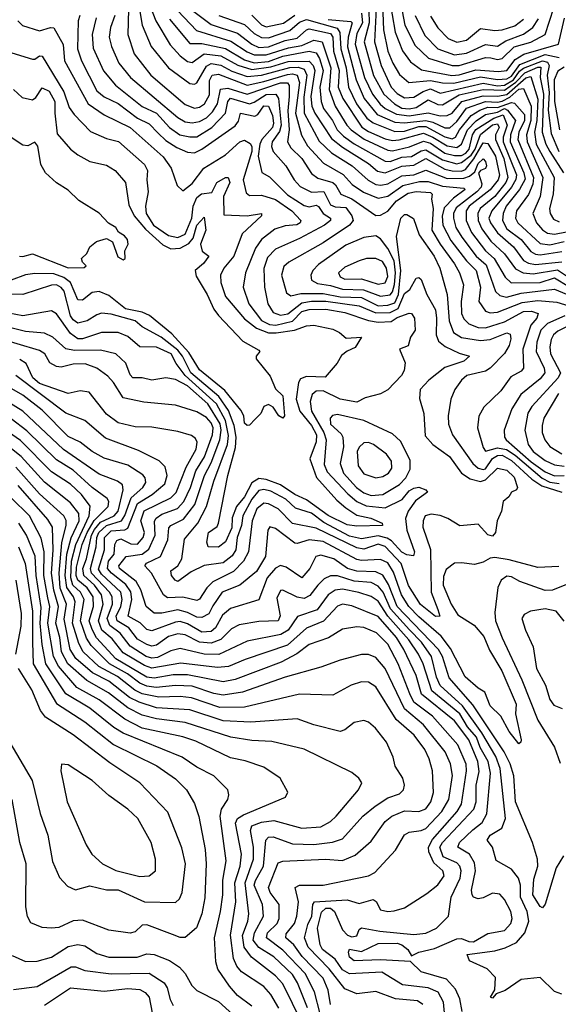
# Model space of a CAD drawing. Extents: x 1308313 to 1441400, y 959662 to 1036319.
# Tile 462 of 656: x 1400981 to 1403241, y 965365 to 969498. Entities that reach past the tile are written whole.
import ezdxf

# ---------------------------------------------------------------- set-up
doc = ezdxf.new("R2010")
doc.units = 0

msp = doc.modelspace()

# ---------------------------------------------------------------- linework, layer by layer
at = {"layer": '0CON10XD'}
for points in [[(1402559.1, 969675), (1402597.6, 969475), (1402639.7, 969389.7), (1402696.3, 969336.3), (1402795, 969304.9), (1402825, 969305.3), (1402935, 969338.6), (1402958.1, 969338.1), (1402985, 969330.1), (1403005, 969334.5), (1403055, 969383.1), (1403126, 969404), (1403186, 969435), (1403222.1, 969547.9)], [(1402519.1, 969665), (1402555.9, 969445.9), (1402586.5, 969366.5), (1402620.3, 969320.3), (1402667.2, 969287.2), (1402794, 969264), (1402825, 969265.8), (1402895, 969287), (1402990.1, 969280.1), (1403025, 969284.3), (1403060, 969330), (1403096.5, 969353.5), (1403241.9, 969395), (1403266, 969504)], [(1401439.4, 969595), (1401435.2, 969435.2), (1401460.8, 969355), (1401531.9, 969265), (1401675, 969142.2), (1401715, 969126.7), (1401735, 969130.4), (1401756.3, 969145), (1401778, 969182), (1401777.8, 969242.2), (1401788.5, 969265), (1401815, 969268.4), (1401935, 969223.6), (1402005, 969237.8), (1402105, 969268.3), (1402125, 969270.8), (1402145, 969265.1), (1402154.6, 969234.6), (1402138.2, 969105), (1402163.7, 969013.7), (1402188.8, 968968.8), (1402255.5, 968895.5), (1402337.6, 968847.6), (1402376.1, 968806.1), (1402423.8, 968773.8), (1402485, 968748.4), (1402525, 968757.4), (1402587.9, 968802.1), (1402658, 968818), (1402695, 968819.3), (1402755, 968798.9), (1402845, 968791.1), (1402849.6, 968785), (1402801.1, 968748.9), (1402761.4, 968708.6), (1402753.6, 968673.6), (1402755.7, 968635), (1402790.4, 968570.4), (1402856.2, 968486.2), (1402895.7, 968445.7), (1402914.8, 968375), (1402907.5, 968315), (1402935, 968273.8), (1402955, 968267), (1402985, 968270.4), (1403089.3, 968310.7), (1403155, 968319.9), (1403235, 968311.8), (1403285, 968296.3)], [(1401480.3, 969565), (1401495.4, 969475.4), (1401532.2, 969385), (1401605.3, 969295), (1401695, 969229.5), (1401715, 969226.6), (1401725, 969232.3), (1401765, 969303), (1401785, 969313.2), (1401825, 969307), (1401871.8, 969281.8), (1401935, 969259), (1401995, 969264.5), (1402115, 969297.6), (1402148.9, 969298.9), (1402175, 969290.6), (1402186.3, 969265), (1402173.1, 969173.1), (1402175.1, 969105.1), (1402238.1, 968988.1), (1402289.3, 968939.3), (1402376.1, 968885), (1402443.6, 968823.6), (1402475, 968806.4), (1402496.9, 968803.1), (1402525, 968808.7), (1402585, 968842.5), (1402635, 968847.1), (1402685, 968866.7), (1402775, 968830.8), (1402845, 968832.1), (1402868.7, 968841.3), (1402890.6, 968859.4), (1402905, 968894.6), (1402925, 968913.3), (1402935, 968902.5), (1402939.1, 968885), (1402935, 968872.5), (1402914.7, 968865.3), (1402906.6, 968853.4), (1402919.5, 968809.5), (1402917.4, 968795), (1402899.6, 968775), (1402812.2, 968707.8), (1402801.3, 968685), (1402801.1, 968665), (1402811.4, 968625), (1402836.2, 968585), (1402895.8, 968505.9), (1402938.4, 968468.4), (1402977.2, 968357.2), (1402995, 968340.2), (1403023.6, 968333.6), (1403085, 968350.3), (1403225, 968366.4), (1403275, 968345.5)], [(1401524.6, 969564.6), (1401552.8, 969492.8), (1401612.4, 969392.4), (1401655, 969345.7), (1401685, 969321.9), (1401705, 969318), (1401755, 969353.8), (1401825, 969346.7), (1401896.7, 969306.7), (1401955, 969288.8), (1402035, 969299.5), (1402108, 969322), (1402195, 969323.5), (1402212.9, 969305), (1402219.3, 969285), (1402203.1, 969175), (1402206.5, 969135), (1402219.2, 969105), (1402289.1, 968999.1), (1402335, 968962.4), (1402444.4, 968894.4), (1402482.1, 968862.1), (1402515, 968854.4), (1402585, 968882.6), (1402635, 968886.5), (1402685, 968915.1), (1402765, 968870.2), (1402795, 968862.9), (1402835, 968862.6), (1402850.7, 968869.3), (1402886, 968914), (1402925, 968980.3), (1402945, 968978.4), (1402977.3, 968925), (1402994.5, 968845), (1402988, 968825), (1402955, 968783), (1402867.4, 968715), (1402854, 968696), (1402853.8, 968655), (1402875.9, 968605), (1402935, 968527.2), (1402971.7, 968495), (1403017.7, 968417.7), (1403043.5, 968393.5), (1403165, 968394.1), (1403225, 968414.4), (1403285, 968377.8)], [(1402477.2, 969545), (1402469, 969405), (1402497.4, 969305), (1402539.6, 969215), (1402565, 969188), (1402595, 969169.9), (1402635, 969171.9), (1402673.4, 969196.6), (1402705, 969207.9), (1402745, 969189.6), (1402925, 969230.9), (1402985, 969220.6), (1403015, 969222.7), (1403052.8, 969245), (1403078.4, 969281.6), (1403095, 969293.8), (1403174.9, 969324.9), (1403195, 969319.8), (1403202.8, 969305), (1403194.2, 969265), (1403202.5, 969192.5), (1403198.4, 969118.4), (1403210.7, 969020.7), (1403243.4, 968945)], [(1402503.5, 969563.5), (1402507.7, 969455), (1402525.4, 969365), (1402545.9, 969315), (1402575, 969267.1), (1402613.7, 969233.7), (1402705, 969241.8), (1402755, 969232.5), (1402801.9, 969231.9), (1402915, 969258.2), (1402985, 969246.5), (1403025, 969249), (1403045, 969261.2), (1403080, 969310), (1403185, 969351), (1403245, 969338.5)], [(1401233.8, 969515), (1401226.6, 969493.4), (1401223.3, 969375), (1401241.2, 969325), (1401305, 969199.7), (1401335, 969173.3), (1401395, 969145.5), (1401475, 969084.6), (1401525, 969060), (1401561.9, 969021.9), (1401595, 968990), (1401640.9, 968960.9), (1401685, 968942.3), (1401715, 968939.6), (1401745, 968954.1), (1401885, 969052.4), (1401898.6, 969071.4), (1401908.2, 969105), (1401967.5, 969092.5), (1401979.8, 969100.2), (1402005, 969135.7), (1402025.1, 969135.1), (1402042.2, 969095), (1402046.6, 969063.4), (1402042.2, 969045), (1401997.2, 968995), (1401989, 968975), (1401982.2, 968925), (1401996.6, 968856.6), (1402028.7, 968838.7), (1402105, 968762.9), (1402175, 968717.4), (1402195, 968711.8), (1402225, 968719), (1402234.3, 968714.3), (1402255, 968684.1), (1402285.3, 968665), (1402285.3, 968655.3), (1402260.3, 968635), (1402155, 968578.8), (1402054.7, 968535), (1402021, 968499), (1402005.8, 968454.2), (1402008.5, 968375), (1402022.6, 968305), (1402045, 968269.2), (1402075, 968258.2), (1402106.6, 968263.4), (1402165, 968309.7), (1402205, 968316.7), (1402265, 968316.7), (1402405, 968297.2), (1402475, 968267.3), (1402535, 968269.3), (1402569.2, 968285), (1402595, 968348.1), (1402617.3, 968365), (1402645, 968413.1), (1402655, 968415.6), (1402665, 968407.8), (1402689.5, 968345), (1402725, 968279.4), (1402730.4, 968245), (1402728.7, 968175), (1402738.1, 968148.1), (1402765.9, 968125.9), (1402825, 968097.5), (1402867.8, 968085), (1402845, 968064.5), (1402765, 968038.3), (1402697.1, 967985), (1402661.1, 967945), (1402658.1, 967908.1), (1402676.9, 967845), (1402681.7, 967751.7), (1402713.8, 967715), (1402784, 967664), (1402835.1, 967595.1), (1402871, 967571), (1402915, 967559), (1402935, 967566.6), (1402985, 967615.6), (1403025, 967606.9), (1403055, 967577.5), (1403070, 967535), (1403065.5, 967524.5), (1403044.5, 967515.5), (1403032.5, 967495), (1403010, 967475), (1403002.9, 967435), (1402984.2, 967395), (1402977.1, 967345), (1402965, 967330.6), (1402945, 967335.4), (1402905, 967380.4), (1402827, 967373), (1402776.9, 967405), (1402745, 967417.3), (1402707, 967423), (1402681.9, 967415), (1402673.4, 967395), (1402672, 967368), (1402704.6, 967274.6), (1402706.8, 967095), (1402735, 967022.5), (1402744.4, 966995), (1402725, 966993.2), (1402663.2, 967043.2), (1402612.6, 967122.6), (1402581.3, 967215), (1402515, 967286.5), (1402485, 967296.8), (1402425, 967275.6), (1402395, 967281.6), (1402225, 967363.9), (1402125, 967383.1), (1402065.5, 967445.5), (1402025, 967465.5), (1402005, 967468.9), (1401976.2, 967445), (1401955.8, 967395), (1401940.8, 967265), (1401919.7, 967225), (1401878.2, 967181.8), (1401791.7, 967138.3), (1401766.2, 967113.8), (1401735, 967065.3), (1401725, 967059.8), (1401665, 967074.8), (1401600.7, 967070.7), (1401584, 967084), (1401534.2, 967175), (1401505.7, 967205), (1401512.6, 967217.4), (1401571.6, 967245), (1401602.3, 967315), (1401606.9, 967365), (1401615, 967375.2), (1401668.6, 967401.4), (1401716.3, 967463.7), (1401756.7, 967585), (1401785, 967638.3), (1401820.4, 967735), (1401826.7, 967775), (1401821.9, 967801.9), (1401770.4, 967885), (1401685, 967961.3), (1401635, 967988.2), (1401595, 967995.3), (1401535, 967984.2), (1401495, 967994.7), (1401455.2, 967995.2), (1401445, 968006.7), (1401426.3, 968056.3), (1401384.8, 968094.8), (1401320.6, 968110.6), (1401210.6, 968109.4), (1401175, 968116.3), (1401120, 968165), (1401085, 968181.9), (1401005, 968188.7), (1400875, 968221.6)], [(1401301.9, 969505), (1401285.5, 969435), (1401288.8, 969378.8), (1401333.3, 969283.4), (1401382.7, 969222.7), (1401495, 969133), (1401554.8, 969105), (1401609.3, 969045), (1401652.7, 969015), (1401695, 969005.4), (1401725, 969006.7), (1401787, 969045), (1401844.9, 969105.1), (1401855.1, 969155), (1401865, 969168.8), (1401945, 969144.9), (1401965, 969151.2), (1402015, 969184.4), (1402055.5, 969185.5), (1402066.5, 969166.5), (1402077.8, 969055), (1402071.3, 969028.7), (1402039.7, 968985), (1402037.2, 968965), (1402044, 968944), (1402098.4, 968885), (1402133.3, 968825), (1402158.1, 968798.1), (1402205, 968774.5), (1402256.9, 968776.9), (1402285, 968720.5), (1402305, 968711.9), (1402348.9, 968708.9), (1402374.8, 968675), (1402380.2, 968655), (1402364.7, 968635), (1402255, 968560.8), (1402109.6, 968480.4), (1402088.8, 968461.2), (1402080, 968425), (1402101.2, 968351.2), (1402118.8, 968338.8), (1402161.1, 968348.9), (1402255, 968349), (1402325.2, 968335.2), (1402415, 968331.2), (1402485, 968297.5), (1402525, 968299.8), (1402555, 968309.6), (1402570.4, 968345), (1402580.4, 968445), (1402561.5, 968588.5), (1402579.8, 968665), (1402595, 968680.6), (1402605, 968680.3), (1402632.9, 968662.9), (1402656.4, 968595), (1402719.3, 968505), (1402743.7, 968455), (1402774.6, 968344.6), (1402783.3, 968233.3), (1402801.5, 968185), (1402835, 968163.9), (1402915, 968151), (1402955, 968155.7), (1403025, 968183.6), (1403038.4, 968178.4), (1403041.7, 968158.3), (1403035, 968130.5), (1403015, 968096.8), (1402955, 968035.3), (1402935, 968022.4), (1402857.1, 968005), (1402834.8, 967985.2), (1402807.3, 967945), (1402789.4, 967905), (1402778.4, 967835), (1402780.7, 967800.7), (1402797.5, 967755), (1402881.6, 967635), (1402904.2, 967615), (1402925, 967609.5), (1402935, 967613.4), (1402965, 967656.3), (1402985, 967668.7), (1403005, 967669.6), (1403045, 967647.5), (1403129.3, 967569.3), (1403171.1, 967541.1), (1403255.4, 967515.4)], [(1401380.6, 969515), (1401361.7, 969465), (1401356.9, 969425), (1401366.5, 969385), (1401397.7, 969315), (1401446.4, 969255), (1401645, 969086.6), (1401675, 969069.7), (1401705, 969064.2), (1401735, 969069.9), (1401765, 969086.5), (1401789.6, 969110.4), (1401811.5, 969145), (1401823.4, 969206.6), (1401855, 969210.9), (1401935, 969185.7), (1402075, 969233.1), (1402105, 969232.4), (1402111.2, 969221.2), (1402112.3, 969175), (1402105.8, 969115), (1402111.7, 969035), (1402104.8, 968985), (1402119.2, 968959.3), (1402164.4, 968915), (1402205, 968851.9), (1402232.5, 968832.5), (1402295, 968814.3), (1402306.5, 968805), (1402328.6, 968765), (1402375, 968746.4), (1402475, 968676.4), (1402495, 968677.7), (1402525, 968694.4), (1402562, 968738), (1402610.2, 968769.8), (1402645, 968776.8), (1402705, 968771.8), (1402711.1, 968765), (1402708.1, 968745), (1402716, 968706), (1402710.3, 968615), (1402745.4, 968555), (1402805, 968472.7), (1402826.3, 968435), (1402843.3, 968385), (1402833.4, 968315), (1402834.8, 968265), (1402845, 968242.5), (1402865, 968221.7), (1402905, 968206.4), (1402935, 968204.6), (1403015, 968229.7), (1403095, 968273.7), (1403128, 968275), (1403155.8, 968265), (1403150.2, 968245), (1403125.1, 968215), (1403092.4, 968115), (1403094.2, 968035), (1403085, 968023.1), (1403041.4, 967998.6), (1402999.6, 967940.4), (1402928, 967872), (1402906.9, 967833.1), (1402901.8, 967785), (1402925, 967702.9), (1402935, 967687.1), (1402985, 967700.6), (1403023.4, 967693.4), (1403060, 967670), (1403173.5, 967573.5), (1403205, 967557.3), (1403245, 967550.5)], [(1401644.3, 969534.3), (1401723, 969453), (1401867.5, 969407.5), (1401935, 969362.5), (1401965, 969350), (1402015, 969349.8), (1402109.4, 969379.4), (1402165, 969389.9), (1402215, 969412.3), (1402249.8, 969405), (1402286.7, 969295), (1402278.8, 969205), (1402304.6, 969134.6), (1402353.1, 969055), (1402371.5, 969035), (1402425.8, 968995.8), (1402525, 968949.8), (1402545, 968947.9), (1402616.4, 968963.6), (1402675, 968987.7), (1402705, 968979.6), (1402765, 968937.7), (1402805, 968927.1), (1402835, 968928), (1402852.7, 968937.3), (1402866.9, 968955), (1402880.6, 969015), (1402895, 969036.2), (1402969.8, 969085), (1403008.8, 969098.8), (1403025.7, 969055), (1403009.2, 969005), (1403009.7, 968985), (1403065, 968847.2), (1403063.2, 968826.8), (1403043.9, 968795), (1402961.4, 968695), (1402949.8, 968665), (1402956.2, 968645), (1402985, 968602.5), (1403052.8, 968545), (1403095, 968487.2), (1403115.6, 968475.6), (1403145, 968469.9), (1403255, 968481.5)], [(1401705.8, 969535.8), (1401785, 969477), (1401895, 969441.4), (1401954.8, 969395), (1401985, 969381.5), (1402025, 969384.2), (1402095, 969410.9), (1402145, 969420.7), (1402184.3, 969455.7), (1402195, 969458.8), (1402285, 969439.7), (1402294.5, 969425), (1402297.4, 969365), (1402321.3, 969285), (1402317.4, 969215), (1402336.3, 969166.3), (1402417.2, 969047.2), (1402445, 969028.2), (1402515, 968997.7), (1402545, 968990.3), (1402572.8, 968992.8), (1402675, 969021.5), (1402715, 969005.2), (1402775, 968968.1), (1402815, 968961.6), (1402834, 968976), (1402859.4, 969035), (1402896.4, 969073.6), (1402935, 969100.3), (1402985, 969109.9), (1403015, 969124.7), (1403027.8, 969117.8), (1403060.5, 969075), (1403040.4, 969015), (1403039.1, 968985), (1403096.2, 968855), (1403101.5, 968828.5), (1403078.2, 968785), (1403022.3, 968715), (1403009, 968685), (1403006.2, 968655), (1403025, 968620.5), (1403084.8, 968574.8), (1403125, 968525.2), (1403145, 968513.8), (1403165, 968511.3), (1403255.3, 968525.3)], [(1401816.5, 969515), (1401925, 969477.8), (1401965, 969440), (1401995, 969423.4), (1402025, 969421.9), (1402115, 969451.8), (1402155, 969486.7), (1402185, 969498.4), (1402312.8, 969462.8), (1402323.7, 969443.7), (1402328.1, 969375), (1402350.4, 969295), (1402360.6, 969215), (1402394.7, 969145), (1402437.7, 969085), (1402464.5, 969064.5), (1402555, 969028.9), (1402595, 969029.8), (1402655, 969049.9), (1402685, 969049.5), (1402765, 969006.7), (1402795, 968997.9), (1402808.9, 969005), (1402826.2, 969035), (1402874.5, 969095.5), (1402911.5, 969118.5), (1402945, 969130.1), (1402985, 969129.3), (1403045, 969150.3), (1403057.5, 969147.5), (1403099.2, 969099.2), (1403098.3, 969075), (1403075.1, 969025), (1403071.6, 968995), (1403136.5, 968835), (1403133.2, 968806.8), (1403115.3, 968764.7), (1403065.4, 968695), (1403061.8, 968665), (1403070.4, 968645), (1403165, 968558.6), (1403205, 968552.2), (1403265, 968567.4)], [(1401955, 969516.3), (1401995, 969475.8), (1402015, 969467.2), (1402087.4, 969482.6), (1402135, 969516.8)], [(1402414.6, 969524.6), (1402418.9, 969485), (1402395, 969439.8), (1402389.1, 969395), (1402427.3, 969255), (1402461, 969185), (1402493.2, 969143.2), (1402514.4, 969124.4), (1402561.3, 969101.3), (1402615, 969093.9), (1402695, 969106.6), (1402745, 969094.5), (1402775, 969095.4), (1402795, 969105.5), (1402835.7, 969154.3), (1402925, 969178.4), (1402985, 969176.1), (1403025, 969183.9), (1403105, 969253.5), (1403125, 969259.1), (1403154.4, 969164.4), (1403151.3, 969075), (1403140.8, 969025), (1403148.4, 968975), (1403223.3, 968835), (1403218.5, 968765), (1403204.2, 968705), (1403206.3, 968685), (1403221, 968661), (1403245, 968649.2)], [(1402446.1, 969535), (1402447.1, 969485), (1402427, 969405), (1402465, 969262.8), (1402508.7, 969185), (1402553.3, 969145), (1402585, 969127), (1402615, 969123.1), (1402645, 969128.7), (1402695, 969160.9), (1402735, 969141.5), (1402755, 969140.5), (1402825, 969182.3), (1402925, 969204.5), (1403015, 969201.6), (1403062.1, 969235), (1403100.2, 969275), (1403155, 969298.2), (1403167.8, 969297.8), (1403165.1, 969255.1), (1403178.8, 969185), (1403173.4, 969025), (1403188, 968975), (1403204.6, 968944.6), (1403262.1, 968855)], [(1402639.7, 969515), (1402680.8, 969430.8), (1402735.3, 969375.3), (1402805, 969349.9), (1402855, 969357.3), (1402935, 969393.3), (1402985, 969387), (1403020.4, 969409.6), (1403095, 969436.4), (1403133.2, 969465), (1403158.1, 969501.9)], [(1402705, 969513.1), (1402735, 969463.1), (1402779.1, 969419.1), (1402815, 969403.9), (1402855, 969411.9), (1402915, 969460.4), (1402975, 969452.1), (1403005, 969455.8), (1403058.2, 969471.8), (1403095, 969499.6)], [(1400972.8, 969492.8), (1400993.6, 969473.6), (1401065, 969451), (1401110.8, 969465), (1401125, 969463.8), (1401163.3, 969393.3), (1401168.7, 969325), (1401268.1, 969145), (1401335, 969098.5), (1401444.7, 969045), (1401582.6, 968922.6), (1401617.2, 968875), (1401641.7, 968801.7), (1401665, 968778.8), (1401705, 968810.8), (1401753.3, 968875), (1401845, 968930.2), (1401904.2, 968985), (1401925, 968992.3), (1401948.5, 968978.5), (1401955.3, 968965), (1401954.9, 968945), (1401918.6, 968825), (1401930.8, 968770.8), (1401945, 968759.3), (1401995, 968760.9), (1402055, 968742.8), (1402123.2, 968695), (1402160, 968655), (1402157.7, 968645), (1402143.7, 968636.3), (1402095, 968632.3), (1402051.2, 968618.8), (1401995.1, 968574.9), (1401970.9, 968539.1), (1401928, 968435), (1401918.5, 968375), (1401942.9, 968305), (1401996, 968235), (1402028.5, 968218.5), (1402055.8, 968215.8), (1402125, 968232.2), (1402165, 968272.7), (1402195, 968281.2), (1402265, 968282.6), (1402345, 968268.7), (1402445, 968235.1), (1402485, 968228.2), (1402539.2, 968230.8), (1402565, 968248.2), (1402615, 968265.9), (1402625, 968264.1), (1402637.7, 968245), (1402640, 968195), (1402620.4, 968165), (1402611.1, 968128.9), (1402574, 968115), (1402597.8, 968057.8), (1402593.5, 968025), (1402582.3, 968005), (1402525, 967944.3), (1402495, 967927.1), (1402429.9, 967910.1), (1402395, 967893.1), (1402325.2, 967904.8), (1402255, 967940.5), (1402225, 967938.9), (1402207.9, 967925), (1402199.1, 967895), (1402205.1, 967855), (1402257.4, 967765), (1402267.3, 967735), (1402259.1, 967630.9), (1402270.8, 967600.8), (1402357.5, 967507.5), (1402395.6, 967475), (1402435, 967457.6), (1402515, 967448.6), (1402585.9, 967484.1), (1402615, 967520.7), (1402635, 967531.7), (1402655, 967535.3), (1402685.6, 967525), (1402691.9, 967515), (1402641.6, 967478.4), (1402610.9, 967435), (1402599.8, 967405), (1402605.4, 967355.4), (1402637.4, 967265), (1402632.9, 967247.1), (1402605, 967251.6), (1402585, 967262.8), (1402540.5, 967310.5), (1402522.1, 967322.1), (1402485, 967330.9), (1402415, 967318.5), (1402365, 967330.8), (1402257, 967387), (1402205, 967426.1), (1402137.6, 967447.6), (1402098.4, 967485), (1402035, 967519.3), (1402005, 967525.4), (1401985, 967521.4), (1401954.7, 967485), (1401916.9, 967415), (1401911.5, 967375), (1401893.1, 967325), (1401887.7, 967272.3), (1401872.5, 967247.5), (1401835, 967217.8), (1401755, 967207.7), (1401699.9, 967180.1), (1401645, 967140.2), (1401633.4, 967145), (1401617.9, 967165), (1401614.7, 967185), (1401645, 967205.9), (1401662, 967235), (1401672.1, 967317.9), (1401728.3, 967385), (1401765.3, 967454.7), (1401795, 967561.1), (1401852.5, 967715), (1401856.8, 967753.2), (1401845.1, 967815), (1401807.2, 967885), (1401674.8, 968004.8), (1401637.2, 968055), (1401616, 968095), (1401555, 968123.1), (1401485, 968125.3), (1401435, 968168), (1401395, 968185.6), (1401325, 968184.4), (1401245, 968158.9), (1401225, 968158.9), (1401195, 968180.3), (1401135, 968263.1), (1401115, 968275.3), (1400995, 968254.5), (1400875, 968277.9)], [(1401609.9, 969499.9), (1401695, 969397.4), (1401745, 969398.3), (1401845, 969376.5), (1401925, 969329), (1401965, 969316.8), (1402025, 969322.8), (1402085, 969345.2), (1402195, 969366.3), (1402225, 969358.2), (1402239.4, 969335), (1402253.8, 969285), (1402240.2, 969215), (1402245.8, 969155), (1402256.4, 969125), (1402294.1, 969074.1), (1402313.3, 969035), (1402339, 969009), (1402385, 968976.9), (1402515, 968903.7), (1402535, 968902.4), (1402585, 968921.2), (1402625, 968923.6), (1402665, 968946.9), (1402685, 968951.6), (1402755, 968909.4), (1402815, 968893.1), (1402835, 968897.7), (1402875, 968928.7), (1402891.7, 968955), (1402915, 969016.4), (1402965, 969056.1), (1402985, 969060.7), (1402992.1, 969045), (1402977.9, 969015), (1402977.1, 968995), (1403012.7, 968915), (1403028.6, 968835), (1403020.9, 968815), (1402973.8, 968756.2), (1402913.1, 968705), (1402903.7, 968685), (1402904.8, 968655.2), (1402919.4, 968619.4), (1402957.6, 968567.6), (1403015, 968515.2), (1403061.5, 968451.5), (1403092.7, 968435), (1403135, 968431.6), (1403237.9, 968447.8), (1403287.2, 968415)], [(1402275, 969499.1), (1402369.7, 969489.7), (1402375.5, 969485), (1402358.5, 969425), (1402356.9, 969383.1), (1402393.3, 969245), (1402427, 969167), (1402480.2, 969100.2), (1402555, 969067), (1402595, 969064.2), (1402685.3, 969075.3), (1402715, 969068.2), (1402765, 969043.8), (1402785, 969044.3), (1402815, 969070), (1402855, 969126.1), (1402935, 969154.3), (1402985, 969151.4), (1403005, 969156.4), (1403037.5, 969172.5), (1403075, 969206.7), (1403095, 969208.5), (1403127.4, 969135), (1403126, 969075), (1403107.8, 969015), (1403110.4, 968985), (1403175.4, 968835), (1403164.9, 968755), (1403134, 968685), (1403149.6, 968645), (1403175, 968615.2), (1403195, 968601.9), (1403225, 968597.7), (1403275, 968607.2)], [(1400948.5, 969358.5), (1401035, 969332.4), (1401045, 969332.5), (1401065, 969346.4), (1401075, 969344.8), (1401167, 969195), (1401188.6, 969128.6), (1401209.2, 969099.2), (1401278.1, 969028.1), (1401345, 968999.7), (1401396.3, 968986.3), (1401505, 968890), (1401517, 968865), (1401514.4, 968825), (1401520.8, 968775), (1401509.4, 968715), (1401512.3, 968685), (1401542.7, 968635), (1401605, 968591.9), (1401645, 968583.5), (1401675, 968597.3), (1401703.3, 968665), (1401709.1, 968715), (1401725, 968751.8), (1401743.3, 968766.7), (1401787.7, 968772.3), (1401808.7, 968815), (1401845, 968836), (1401855.2, 968835.2), (1401863.2, 968815), (1401835.8, 968755), (1401838.1, 968678.1), (1401935, 968674.1), (1401996, 968685), (1401995.5, 968675), (1401915, 968599.6), (1401879.2, 968505), (1401837.6, 968455), (1401823.7, 968425), (1401824.8, 968395), (1401845, 968335.4), (1401925, 968242.9), (1401975, 968203), (1402025, 968183.5), (1402057.1, 968182.9), (1402134.7, 968195.3), (1402185, 968212.4), (1402215, 968215.9), (1402295, 968198.9), (1402322.5, 968185), (1402350.5, 968160.5), (1402415.8, 968165), (1402388.4, 968121.6), (1402355, 968107.1), (1402331.7, 968088.3), (1402313.7, 968056.3), (1402262.6, 967997.4), (1402185, 968000.3), (1402159, 967991), (1402150.5, 967975), (1402140.8, 967905), (1402157, 967855), (1402205.3, 967795), (1402225.9, 967755), (1402225, 967725.4), (1402198.6, 967655), (1402226.6, 967576.6), (1402311.2, 967481.2), (1402348.8, 967448.8), (1402395, 967418.9), (1402453.6, 967406.4), (1402502.5, 967385), (1402503.8, 967375), (1402395, 967371.7), (1402355, 967378), (1402275, 967417), (1402185, 967482.4), (1402135, 967505.7), (1402075.5, 967545.5), (1402015, 967568.3), (1401985, 967571.8), (1401955, 967553.8), (1401924.2, 967495), (1401891.1, 967455), (1401872.8, 967407.2), (1401870.6, 967365), (1401845, 967306.6), (1401815, 967284.4), (1401772.5, 967285), (1401766, 967305), (1401773.9, 967345), (1401809.2, 967370.8), (1401815.7, 967384.3), (1401854.4, 967585), (1401887.1, 967702.9), (1401888.8, 967745), (1401881.5, 967795), (1401857.9, 967857.9), (1401816, 967916), (1401699, 968015), (1401664.9, 968085), (1401645, 968110.4), (1401575, 968165.4), (1401495, 968209), (1401465, 968233.2), (1401365, 968261.4), (1401325, 968265.6), (1401305, 968259.5), (1401265, 968233.4), (1401225, 968224), (1401205, 968238), (1401194.5, 968255), (1401168.1, 968358.1), (1401155, 968374.1), (1401135, 968384.5), (1401115, 968383.6), (1400995, 968344.3), (1400945, 968345.2)], [(1403265, 969299.1), (1403238.9, 969281.1), (1403223.5, 969245), (1403224.6, 969155), (1403245.1, 969035)], [(1400955, 969204.6), (1400991.6, 969171.6), (1401035, 969161.8), (1401049.3, 969170.7), (1401075, 969211.5), (1401105, 969197.7), (1401129.3, 969155), (1401128.1, 969105), (1401139, 969019), (1401195, 968954.6), (1401225, 968930.3), (1401275, 968902.3), (1401345, 968887.1), (1401382.2, 968865), (1401425.4, 968815), (1401438.7, 968721.3), (1401461.5, 968675), (1401509.1, 968619.1), (1401582.2, 968552.2), (1401615, 968536.3), (1401655, 968538.6), (1401691.2, 968558.8), (1401709.6, 968580.4), (1401725, 968635.2), (1401755, 968669.2), (1401762.5, 968615), (1401739.2, 968555), (1401746.9, 968526.9), (1401774.2, 968505), (1401752.8, 968475), (1401717.8, 968445), (1401722, 968422), (1401767.5, 968345), (1401795, 968283.1), (1401815, 968256.4), (1401918, 968148), (1401985, 968111.2), (1401989.2, 968105), (1401973.8, 968085), (1401973.3, 968075), (1402032.1, 968002.1), (1402055, 967948.8), (1402085, 967918.8), (1402092.5, 967835), (1402085, 967826), (1402068.6, 967835), (1402045, 967871.1), (1402025, 967882.5), (1402005.8, 967874.2), (1401992.9, 967845), (1401968.5, 967821.5), (1401945, 967796.2), (1401935, 967794), (1401925, 967804), (1401921.8, 967835), (1401909.2, 967859.2), (1401842, 967942), (1401735, 968027.7), (1401691, 968101), (1401619, 968179), (1401526, 968256), (1401495, 968269.6), (1401425, 968284.3), (1401355, 968340.8), (1401315, 968357), (1401285, 968352.4), (1401245, 968320.2), (1401225, 968321.6), (1401193.9, 968395), (1401165.9, 968415.9), (1401125, 968430.7), (1401045, 968433), (1401005, 968426.7), (1400945, 968404.3)], [(1400980, 968505), (1400995, 968503.6), (1401035, 968515.7), (1401185, 968456.2), (1401251.7, 968458.3), (1401260, 968465), (1401245, 968480), (1401240, 968495), (1401263.6, 968516.4), (1401276, 968545), (1401303.2, 968566.8), (1401345, 968580), (1401370, 968565), (1401393, 968503), (1401415, 968490), (1401423.8, 968495), (1401421.9, 968528.1), (1401436.7, 968555), (1401433.3, 968575), (1401420.8, 968590.8), (1401396.1, 968606.1), (1401385, 968625.6), (1401354, 968644), (1401315, 968685.7), (1401228.7, 968738.7), (1401185, 968781.9), (1401135, 968812.9), (1401090, 968855), (1401069.6, 968889.6), (1401056.9, 968966.9), (1401045, 968984.3), (1401015, 968968.1), (1400995, 968970.5), (1400925, 969017.3)], [(1402495, 968336.7), (1402535, 968343.2), (1402545, 968355.2), (1402553.8, 968386.2), (1402557.5, 968435), (1402551.6, 968485), (1402525, 968537), (1402495, 968577.5), (1402475, 968591.2), (1402425, 968583.8), (1402348.8, 968551.2), (1402235, 968470), (1402211.4, 968445), (1402202.6, 968425), (1402205.9, 968405), (1402231.2, 968391.2), (1402285, 968382.5), (1402335, 968366.4), (1402423.9, 968363.9), (1402495, 968336.7)], [(1402485, 968388.3), (1402515, 968392.7), (1402525, 968420), (1402519.7, 968455), (1402503, 968483), (1402475.5, 968495.5), (1402436.7, 968495), (1402405, 968486.3), (1402345, 968459.3), (1402319.1, 968435), (1402325, 968418.7), (1402345, 968409), (1402415, 968410.3), (1402485, 968388.3)], [(1403268.6, 968255), (1403195, 968222.1), (1403167.7, 968195), (1403150.8, 968145), (1403147.5, 968105), (1403181.5, 968035), (1403184.8, 968015), (1403165, 967990.7), (1403083, 967925), (1403046.3, 967865), (1403014.2, 967775), (1403014.7, 967745), (1403021.9, 967735), (1403127.3, 967642.7), (1403185, 967600.8), (1403225, 967583.6), (1403265, 967584.2)], [(1403330, 968235), (1403239.2, 968190.8), (1403221.1, 968175), (1403210.2, 968155), (1403204.8, 968124.8), (1403208.3, 968095), (1403249.4, 968015), (1403240.2, 967995), (1403129.6, 967875), (1403113.1, 967846.9), (1403100.6, 967775), (1403114, 967715), (1403135.2, 967685), (1403185, 967647.3), (1403225, 967629.3), (1403265, 967624.2)], [(1403243, 967203), (1403155, 967198.1), (1403035, 967231.2), (1402975, 967240.8), (1402955, 967238.2), (1402925, 967220.9), (1402889.3, 967210.7), (1402835, 967218.4), (1402805, 967216.2), (1402769.8, 967190.2), (1402759.2, 967160.8), (1402758.4, 967125), (1402791.1, 967045), (1402819.8, 966999.8), (1402887.1, 966957.1), (1402928.9, 966908.9), (1402952, 966852), (1403004.2, 966765), (1403064.4, 966625), (1403060.9, 966585), (1403085.5, 966475), (1403083.8, 966465), (1403075, 966459.2), (1403035, 966510), (1402999.6, 966575), (1402955, 966618.5), (1402931.8, 966675), (1402905, 966692.4), (1402850.1, 966740.1), (1402789, 966859), (1402750, 966910), (1402655, 966991), (1402613.2, 967035), (1402583.5, 967083.5), (1402549.4, 967179.4), (1402525, 967218.1), (1402495, 967231.6), (1402415, 967228.3), (1402395, 967232.9), (1402255, 967308.2), (1402195, 967314.5), (1402145, 967299.3), (1402135, 967301.3), (1402055, 967362.8), (1402031.2, 967368.8), (1402022.8, 967355), (1402012.1, 967245), (1401975, 967182.4), (1401905.1, 967124.9), (1401830, 967095), (1401791.6, 967038.4), (1401775, 967003.9), (1401745, 966989.5), (1401725, 966990.3), (1401685, 967010), (1401645, 967020.6), (1401577.1, 967007.1), (1401545, 967007.7), (1401511.9, 967035), (1401489.6, 967105), (1401469.9, 967139.9), (1401400.4, 967195), (1401397.6, 967205), (1401428.2, 967245), (1401495, 967254.1), (1401523.7, 967275), (1401550.1, 967335), (1401546.9, 967393.1), (1401554, 967406), (1401577.6, 967422.4), (1401643.9, 967446.1), (1401670.3, 967475), (1401698.4, 967535), (1401720.8, 967605), (1401756.5, 967663.5), (1401790.1, 967755), (1401792.9, 967785), (1401785, 967805.8), (1401765, 967827.7), (1401725, 967852.4), (1401635, 967879.3), (1401502.6, 967892.6), (1401415, 967910.8), (1401375, 967975.4), (1401351.5, 968001.5), (1401305, 968034.8), (1401255.9, 968054.1), (1401205, 968052.5), (1401155, 968039.4), (1401135, 968041.6), (1401107.8, 968057.8), (1401086.9, 968095), (1401065, 968109.8), (1400875, 968165.8)], [(1403261.9, 965988.1), (1403232.2, 965937.8), (1403185, 965786), (1403175, 965770.6), (1403165, 965776.5), (1403134.2, 965825), (1403138.7, 965891.3), (1403154.8, 965945), (1403153.8, 965975), (1403133.1, 966045), (1403061, 966215), (1403053.6, 966325), (1403039.3, 966375), (1403014.2, 966425), (1402882.4, 966622.4), (1402783.3, 966735), (1402755.4, 966825), (1402738.6, 966855), (1402564.7, 967035), (1402527.9, 967127.9), (1402505, 967167), (1402475, 967180.5), (1402395, 967182.8), (1402357, 967195), (1402298.4, 967235), (1402245, 967250.7), (1402224, 967245), (1402199, 967195), (1402165, 967154.7), (1402099.4, 967199.4), (1402075, 967206.8), (1402055, 967195.8), (1402019.3, 967155), (1401985, 967062.7), (1401865, 967026.9), (1401831.7, 966998.3), (1401802.6, 966945), (1401785, 966929.6), (1401745, 966927), (1401685, 966962.4), (1401655, 966971.6), (1401635, 966969.9), (1401535, 966932.2), (1401515, 966938), (1401486.1, 966966.1), (1401436.7, 966995), (1401451.7, 967065), (1401447.1, 967097.1), (1401426.7, 967126.7), (1401365.8, 967175), (1401349.5, 967195), (1401354.5, 967225), (1401378.2, 967255), (1401379.7, 967295), (1401388.2, 967311.9), (1401405, 967318.6), (1401447.3, 967297.3), (1401475, 967296.7), (1401499.7, 967325), (1401504.3, 967345), (1401488.8, 967395), (1401503.8, 967436.2), (1401615, 967491.6), (1401637, 967513), (1401680, 967620), (1401721.6, 967695), (1401726.3, 967725), (1401719.4, 967739.4), (1401702.1, 967752.1), (1401645, 967769.7), (1401535, 967787.9), (1401465, 967789.3), (1401395, 967805.9), (1401345, 967842.4), (1401272.5, 967935), (1401235, 967940.3), (1401185, 967928.9), (1401065, 967970.6), (1401036.5, 967995), (1401008.4, 968055), (1400981.3, 968071.3)], [(1403255, 965408.4), (1403225, 965419.7), (1403165, 965478.6), (1403085, 965469.1), (1403017.2, 965422.8), (1402980.1, 965409.9), (1402965, 965390.9), (1402956, 965395), (1402973.8, 965426.2), (1402977.3, 965477.3), (1402942.9, 965515), (1402868.5, 965548.5), (1402858.5, 965575), (1402975, 965589.7), (1403017.8, 965602.2), (1403064.9, 965625.1), (1403100.2, 965665), (1403117.7, 965715), (1403109.7, 965755), (1403082.8, 965815), (1403081.9, 965865), (1403074.2, 965894.2), (1403045, 965932.4), (1402979.4, 965969.4), (1402964.7, 966025), (1402942.8, 966055), (1402955, 966074.7), (1403004.2, 966105), (1403019, 966145), (1402997.2, 966355), (1402978.5, 966405), (1402919.8, 966505), (1402838.5, 966618.5), (1402745, 966703.2), (1402729.2, 966739.1), (1402708.2, 966825), (1402667.2, 966885), (1402617, 966937), (1402536.6, 967025), (1402505.8, 967095), (1402485, 967120.9), (1402455, 967135.6), (1402385, 967141.4), (1402315, 967164), (1402285, 967163), (1402259.1, 967150.9), (1402231.3, 967125), (1402198.9, 967081.1), (1402175, 967068.1), (1402145, 967073.8), (1402085, 967103.9), (1402075, 967102.1), (1402060.3, 967069.7), (1402074.4, 966995.6), (1402065.4, 966974.6), (1401985, 966972.1), (1401902, 966958), (1401869.2, 966940.8), (1401825, 966897.1), (1401785, 966880.6), (1401735, 966884.9), (1401675, 966916.2), (1401645, 966920.9), (1401605, 966908.6), (1401555, 966872.4), (1401535, 966868.9), (1401515, 966875.1), (1401475, 966898.3), (1401438.6, 966945), (1401390.5, 966975), (1401386.3, 966995), (1401405.3, 967035), (1401410.6, 967065), (1401404.9, 967095), (1401325, 967170.3), (1401311.5, 967191.5), (1401336.8, 967273.2), (1401336.4, 967325), (1401365, 967352.5), (1401423, 967357), (1401435, 967364.3), (1401475, 967467.9), (1401537.4, 967505), (1401590.2, 967549.8), (1401599.5, 967585), (1401591.4, 967621.4), (1401566, 967646), (1401479.6, 967689.6), (1401341.5, 967741.5), (1401255, 967815.9), (1401175, 967846.5), (1400965, 968004.8)], [(1402837.2, 965335), (1402828, 965388), (1402809.6, 965429.6), (1402771.5, 965471.5), (1402665, 965501.7), (1402621.2, 965545), (1402495, 965552.3), (1402385, 965548.1), (1402365, 965563.8), (1402360.8, 965585), (1402365, 965596.2), (1402415, 965587.7), (1402485, 965621.3), (1402565, 965621.8), (1402584.7, 965615), (1402609.4, 965595), (1402625, 965568.8), (1402655.3, 965584.7), (1402721, 965599), (1402815, 965640.3), (1402835, 965641.2), (1402865, 965628.7), (1402885, 965628.1), (1402945, 965662.1), (1403015, 965674.8), (1403042.1, 965705), (1403047.6, 965725), (1403041.6, 965755), (1403015.3, 965805), (1402995, 965827.3), (1402965, 965832.3), (1402925, 965812), (1402905, 965808.4), (1402885, 965814.6), (1402878.7, 965825), (1402877, 965845), (1402893.3, 965925), (1402889.1, 965959.1), (1402868.8, 965995), (1402819.6, 966025), (1402826.7, 966045), (1402881.6, 966098.4), (1402921.7, 966128.3), (1402941, 966165), (1402956.4, 966335), (1402945.9, 966385), (1402913.5, 966443.5), (1402897.2, 966487.2), (1402860.2, 966530.2), (1402827.7, 966585), (1402710.7, 966680.7), (1402673.7, 966795), (1402654.4, 966835), (1402614.2, 966895), (1402525, 966995), (1402485, 967057.1), (1402455, 967077.5), (1402404.4, 967094.4), (1402335, 967107.3), (1402305, 967103.3), (1402275, 967083.5), (1402228.7, 967021.3), (1402146.6, 966993.4), (1402107.7, 966935), (1402077.3, 966917.3), (1401935, 966889), (1401816.8, 966833.2), (1401755, 966835.1), (1401655, 966859), (1401615, 966849.2), (1401558.9, 966821.1), (1401535, 966818), (1401512.4, 966825), (1401445, 966869), (1401402.4, 966922.4), (1401359.1, 966955), (1401348.4, 966985), (1401369.9, 967045), (1401369.5, 967075), (1401358.7, 967095), (1401283, 967175), (1401278.8, 967195), (1401302.5, 967285), (1401304.3, 967325), (1401313.4, 967345), (1401345, 967375.2), (1401407.7, 967395), (1401422.5, 967417.5), (1401448.3, 967491.7), (1401498.3, 967535), (1401510.4, 967555), (1401507.4, 967575), (1401497.7, 967587.7), (1401435, 967628.7), (1401335, 967657.4), (1401285, 967685.7), (1401235, 967724.4), (1401185, 967749), (1401075, 967858.6), (1400995, 967922), (1400947.9, 967947.9)], [(1402764.5, 965315), (1402759.4, 965375), (1402736.9, 965416.9), (1402695, 965434.6), (1402587.5, 965447.5), (1402500.9, 965500.9), (1402365, 965492.8), (1402335, 965510.3), (1402304, 965555), (1402252.2, 965595), (1402241.2, 965615), (1402230.6, 965685), (1402247.3, 965752.7), (1402265, 965769.2), (1402285, 965768.9), (1402302.2, 965755), (1402335, 965678.2), (1402356.2, 965655), (1402375, 965648.8), (1402395, 965652.7), (1402405, 965680), (1402415, 965687.1), (1402492.7, 965672.7), (1402635, 965658.9), (1402685, 965663.5), (1402729.5, 965685), (1402780.6, 965735), (1402791, 965815), (1402828.8, 965895), (1402832.7, 965925), (1402827, 965945), (1402815, 965959), (1402757.8, 965985), (1402744, 966025), (1402755.4, 966045), (1402886.4, 966185), (1402896.7, 966215), (1402895.6, 966285), (1402908.1, 966341.9), (1402903.2, 966385), (1402865.6, 966475), (1402805, 966555.5), (1402667, 966667), (1402644.9, 966745), (1402592.9, 966855), (1402561.6, 966905), (1402485, 966993), (1402375, 967037.9), (1402335, 967045.2), (1402315, 967036.7), (1402256.1, 966973.9), (1402185, 966943.5), (1402105, 966872.3), (1401927, 966813), (1401856.8, 966783.2), (1401811.5, 966778.5), (1401657.6, 966797.6), (1401535, 966775.9), (1401505, 966786.8), (1401415, 966839.9), (1401369.2, 966899.2), (1401325.9, 966935.9), (1401311.7, 966975), (1401331.6, 967045), (1401324.5, 967084.5), (1401294.7, 967125), (1401250.7, 967165), (1401245.6, 967195), (1401260.9, 967235), (1401282.6, 967335), (1401295, 967358.7), (1401320.9, 967389.1), (1401377.3, 967415), (1401394.7, 967435), (1401415.5, 967525), (1401412.4, 967545), (1401391.2, 967561.2), (1401315, 967590.8), (1401165, 967693.5), (1400994.4, 967855), (1400925, 967898.2)], [(1403241.4, 967928.6), (1403180.2, 967825), (1403172.8, 967795), (1403173.4, 967765), (1403184.4, 967734.4), (1403205, 967706.2), (1403256.1, 967676.1)], [(1402672.5, 965365), (1402650.6, 965380.6), (1402558.3, 965388.3), (1402475, 965419.1), (1402395, 965409.2), (1402345, 965430), (1402279.5, 965515), (1402191.6, 965605), (1402176.4, 965645), (1402190.6, 965700.6), (1402206.3, 965735), (1402210.6, 965785), (1402217.8, 965795), (1402355, 965804.2), (1402405, 965788.4), (1402464.7, 965804.7), (1402477.2, 965797.2), (1402495, 965762.5), (1402525, 965754.7), (1402552.6, 965757.4), (1402595, 965770), (1402689.4, 965830.6), (1402735, 965867.5), (1402762.2, 965905), (1402755.7, 965925), (1402718.7, 965958.7), (1402698.1, 966005), (1402696.7, 966025), (1402713, 966057), (1402816.1, 966175), (1402834.9, 966205), (1402855.1, 966345), (1402853.9, 966373.9), (1402819.8, 966455), (1402713.4, 966575), (1402635, 966633.4), (1402618.4, 966668.4), (1402569, 966795), (1402525, 966877.3), (1402478, 966925), (1402425, 966946.9), (1402395, 966949), (1402335, 966940.5), (1402276.5, 966903.5), (1402195, 966875.7), (1402143.3, 966836.7), (1402078.5, 966801.5), (1401885, 966728.7), (1401835, 966719.1), (1401685, 966748.3), (1401625, 966748.3), (1401545, 966734.5), (1401515, 966738.9), (1401384.6, 966815), (1401303, 966903), (1401285, 966938.6), (1401272.6, 966975), (1401290.9, 967035), (1401289.3, 967075), (1401265, 967113.7), (1401225, 967145.7), (1401217.8, 967165), (1401219.9, 967200.1), (1401243.4, 967295), (1401264, 967345), (1401293.8, 967396.2), (1401352.8, 967455), (1401355.2, 967475), (1401348.6, 967488.6), (1401285, 967534.4), (1401205, 967607.1), (1401135, 967650.8), (1401011.7, 967771.7), (1400945, 967822.7)], [(1402455, 967501), (1402505, 967504.5), (1402575, 967546.4), (1402600.9, 967575), (1402618.8, 967611.2), (1402618.6, 967648.6), (1402578.9, 967728.9), (1402545, 967759), (1402425, 967815.2), (1402315, 967840.8), (1402293.1, 967836.9), (1402283.6, 967825), (1402285, 967800.5), (1402329.4, 967759.4), (1402337.5, 967745), (1402339.5, 967705), (1402325.9, 967635), (1402339.2, 967595), (1402394.1, 967535), (1402425, 967511.5), (1402455, 967501)], [(1402285.2, 965365), (1402274.9, 965425), (1402253.9, 965475), (1402166.8, 965566.8), (1402131.8, 965615), (1402098.4, 965645), (1402098.7, 965661.3), (1402133.8, 965705), (1402143.4, 965735), (1402150.4, 965795), (1402136.2, 965855), (1402155, 965865.2), (1402254.1, 965865.9), (1402445, 965904.1), (1402471.2, 965918.8), (1402557.9, 966012.1), (1402595, 966076.4), (1402615, 966087.7), (1402665, 966095.2), (1402685, 966104), (1402752.6, 966175), (1402781.6, 966225), (1402796.4, 966326.4), (1402788.1, 966375), (1402765.9, 966425), (1402675, 966538.8), (1402595.5, 966605), (1402515, 966774.7), (1402475, 966820.3), (1402445, 966834.1), (1402415, 966832.9), (1402325, 966809.7), (1402245, 966780.7), (1402095, 966738), (1401915.6, 966675), (1401835, 966662.2), (1401795, 966669.9), (1401705, 966700.9), (1401635, 966703.3), (1401554.3, 966695.7), (1401515, 966700.3), (1401485, 966713.1), (1401433.1, 966753.1), (1401357.9, 966795), (1401280.7, 966870.7), (1401261.8, 966901.8), (1401236.9, 966975), (1401252, 967065), (1401236.9, 967095), (1401204.6, 967125), (1401196.1, 967155), (1401198, 967225), (1401216.9, 967295), (1401272.7, 967415), (1401276.6, 967456.6), (1401240.7, 967505), (1401195, 967548.1), (1401115, 967600.3), (1400985, 967731.5), (1400935, 967766.7)], [(1402242.1, 965325), (1402218.3, 965418.3), (1402178.8, 965495), (1402085, 965592.6), (1402016.7, 965645), (1402021.2, 965665), (1402060.9, 965705), (1402069.7, 965725), (1402069.6, 965785), (1402031.9, 965835), (1402024.8, 965855), (1402065, 965959.2), (1402085, 965966.7), (1402264.8, 965975.2), (1402335, 965968.5), (1402389.2, 965990.8), (1402455, 966050.8), (1402515, 966132.7), (1402542.7, 966155), (1402595, 966178.1), (1402655, 966174.4), (1402684.5, 966185.5), (1402705.7, 966215), (1402717.3, 966255), (1402712.4, 966345), (1402699.2, 966395), (1402681, 966435), (1402636.6, 966495), (1402560.1, 966560.1), (1402475, 966697.2), (1402445, 966717.6), (1402415, 966719.1), (1402371.4, 966705), (1402295, 966662.5), (1402155, 966667.5), (1401925, 966612.9), (1401821.3, 966611.3), (1401702.2, 966652.2), (1401655, 966657.6), (1401565, 966654.7), (1401495, 966669.1), (1401464.2, 966684.2), (1401391, 966741), (1401313.4, 966783.4), (1401247.8, 966845), (1401229.8, 966879.8), (1401202.2, 966965), (1401214.3, 967055), (1401207.4, 967075), (1401179.1, 967115), (1401171.6, 967165), (1401178.5, 967255), (1401197.2, 967322.8), (1401230.9, 967395), (1401229.7, 967425), (1401195, 967470.6), (1401085, 967556.2), (1400987.7, 967665), (1400947.2, 967697.2)], [(1402475, 967574.7), (1402505, 967580), (1402528.9, 967595), (1402541.9, 967615), (1402541.4, 967645), (1402519.3, 967675), (1402465, 967714.2), (1402445, 967723.3), (1402425, 967721.8), (1402405.7, 967704.3), (1402397.2, 967685), (1402400.7, 967625), (1402425, 967592.3), (1402475, 967574.7)], [(1402189, 965351), (1402147.1, 965455), (1402125, 965490.4), (1402046.7, 965565), (1401983.9, 965603.9), (1401960.9, 965635), (1401966.3, 965665), (1402003.9, 965735), (1401999.2, 965785), (1401964.7, 965865), (1401970, 965885), (1402004.4, 965945), (1402014, 966055), (1402025, 966066.7), (1402045, 966068.4), (1402125, 966039.1), (1402215, 966036.3), (1402293.8, 966046.2), (1402335, 966060.5), (1402421.4, 966155), (1402472.4, 966197.6), (1402525, 966231.9), (1402575, 966249.1), (1402591.2, 966265), (1402595.3, 966285), (1402588.9, 966315), (1402556.5, 966365), (1402547.8, 966402.2), (1402519.6, 966465), (1402474.5, 966525), (1402445, 966550), (1402425, 966556.9), (1402385, 966548.5), (1402345, 966517.1), (1402325, 966510.8), (1402215, 966538.8), (1402145, 966563.5), (1401951, 966549), (1401835.2, 966554.8), (1401695, 966601.1), (1401555, 966609.8), (1401482.9, 966632.9), (1401442.5, 966652.4), (1401355, 966722.2), (1401286.6, 966756.6), (1401216.5, 966816.5), (1401193, 966855), (1401167.5, 966982.5), (1401177.9, 967045), (1401151.7, 967111.7), (1401146.4, 967175), (1401158.1, 967301.9), (1401176.3, 967376.3), (1401175.7, 967395.7), (1401166, 967415), (1401065, 967508.2), (1400965, 967619.5)], [(1402165.7, 965285.7), (1402085, 965451.1), (1402055, 965485.2), (1401953.4, 965563.4), (1401922.6, 965605), (1401916.3, 965653.7), (1401937.8, 965715), (1401942.1, 965745), (1401927.5, 965875), (1401962.4, 965975), (1401962.1, 966025), (1401949.5, 966095), (1401955, 966114), (1401995, 966130.3), (1402047.3, 966137.3), (1402165, 966105.2), (1402245, 966110.6), (1402285, 966132.6), (1402309.3, 966155), (1402401.9, 966265), (1402416, 966295), (1402404, 966315), (1402375, 966337.8), (1402175, 966436.6), (1402038.3, 966468.3), (1401955, 966472.7), (1401867.3, 966487.3), (1401675, 966548.5), (1401555, 966563.2), (1401495, 966578.8), (1401435, 966609.9), (1401353.3, 966673.3), (1401263, 966725), (1401183.3, 966795), (1401156.2, 966845), (1401149.7, 966905), (1401133.5, 966965), (1401143.4, 967035), (1401124, 967104), (1401114.4, 967175), (1401121.9, 967271.9), (1401118.3, 967368.3), (1401099.6, 967399.6), (1400975, 967543)], [(1402068.9, 965348.9), (1402035, 965406.7), (1402005, 965440.5), (1401912.4, 965502.4), (1401892.6, 965525), (1401878.4, 965558.4), (1401865.4, 965655), (1401887.4, 965795), (1401884.1, 965875.9), (1401905.8, 965945), (1401911.6, 965995), (1401886.4, 966125), (1401894.8, 966145), (1401919.5, 966160.5), (1402096.2, 966235), (1402105.7, 966255.7), (1402074.6, 966314.6), (1402005, 966360.4), (1401927.2, 966387.2), (1401865, 966400.2), (1401719.9, 966469.9), (1401665, 966488.5), (1401495, 966524.4), (1401422.2, 966562.2), (1401315, 966643.4), (1401221.5, 966695), (1401144, 966784), (1401122.7, 966825), (1401099.2, 966965), (1401107.5, 967035), (1401099.2, 967070.8), (1401083.1, 967165), (1401084.3, 967265), (1401071.6, 967321.6), (1401021.9, 967415), (1400945, 967491)], [(1401955, 965358.2), (1401895, 965402.5), (1401861.9, 965441.9), (1401813.1, 965513.1), (1401803.9, 965543.9), (1401798.1, 965645), (1401823.5, 965755), (1401833.6, 965825), (1401833.8, 965886.2), (1401847.7, 965967.7), (1401822.2, 966155), (1401828.1, 966185), (1401853.8, 966225), (1401858.9, 966245), (1401854.4, 966265), (1401795.6, 966325), (1401725, 966360.8), (1401662.2, 966402.2), (1401415, 966502.7), (1401376.7, 966526.7), (1401275, 966608.2), (1401175, 966667.8), (1401091.3, 966795), (1401075.5, 966875), (1401067.7, 966965), (1401071.3, 967031.3), (1401051, 967165), (1401045.6, 967245.6), (1401009.9, 967335), (1400977.8, 967385)], [(1400976.4, 967285), (1401004.6, 967215), (1401034.5, 967015), (1401034.6, 966885), (1401037.5, 966795), (1401135, 966628.1), (1401255, 966550.6), (1401375, 966456.2), (1401556, 966366), (1401635, 966311.9), (1401680.9, 966265), (1401715, 966208.1), (1401733.1, 966153.1), (1401759.3, 966015), (1401764.2, 965955), (1401757.5, 965812.5), (1401744.8, 965745.2), (1401723.4, 965686.6), (1401675, 965645.4), (1401655, 965645.4), (1401622.1, 965657.9), (1401515, 965698.8), (1401495, 965697.3), (1401465, 965669.1), (1401445, 965664.2), (1401355, 965676.2), (1401245, 965719.2), (1401205, 965715.2), (1401145, 965688.2), (1401115.4, 965685.4), (1401075, 965687.9), (1401028, 965708), (1401013.7, 965733.7), (1401006.4, 965775), (1401008.1, 965955), (1400981.6, 966045), (1400949.2, 966225)], [(1400965.2, 966835), (1400986.9, 966953.1), (1400988.9, 967005), (1400965.9, 967145.9)], [(1403275, 967127.4), (1403216.1, 967103.9), (1403185, 967102.3), (1403079.3, 967139.3), (1403045, 967159.8), (1403025, 967161.9), (1403000.7, 967145), (1402986.5, 967115), (1402975, 967010), (1402977.5, 966975), (1403005, 966902.9), (1403087.9, 966727.9), (1403155, 966558.5), (1403224.5, 966445), (1403247.9, 966377.9)], [(1403265, 966973.3), (1403231.1, 967015), (1403185.3, 967024.7), (1403124.3, 967015.7), (1403098, 967002), (1403087.1, 966985), (1403102.4, 966935), (1403135.2, 966865.2), (1403149, 966775), (1403186.9, 966705), (1403205.2, 966645), (1403221.3, 966621.3), (1403256.3, 966606.3)], [(1401635, 965792.1), (1401651.3, 965808.7), (1401662.9, 965835), (1401676.6, 965955), (1401661.9, 966021.9), (1401602.2, 966172.2), (1401485.5, 966295.5), (1401358.8, 966378.8), (1401205, 966496.7), (1401090.2, 966570.2), (1401068.2, 966598.2), (1401032.7, 966685), (1400976.5, 966775)], [(1400916.2, 966505), (1401034.1, 966305), (1401066.6, 966166.6), (1401098.9, 966075), (1401118.5, 965965), (1401148, 965898), (1401181.2, 965861.2), (1401215, 965846.5), (1401275, 965863.1), (1401345, 965846.2), (1401395, 965846.2), (1401505, 965795.2), (1401635, 965792.1)], [(1401485, 965901.9), (1401525, 965904.6), (1401551.1, 965925), (1401550.4, 965975), (1401532.3, 966045), (1401476.2, 966145), (1401435.5, 966185), (1401355, 966242.1), (1401285, 966304.6), (1401185, 966370), (1401156.2, 966373.8), (1401153.5, 966345), (1401180.8, 966215), (1401259.6, 966035), (1401284.6, 965995), (1401329.1, 965955), (1401385, 965927), (1401485, 965901.9)], [(1400949.9, 965569.9), (1401005, 965545.3), (1401055, 965546.5), (1401115, 965562.7), (1401185, 965607.4), (1401225, 965616.7), (1401255, 965610.5), (1401305, 965579.2), (1401355, 965563.5), (1401473.8, 965563.8), (1401515, 965577.1), (1401545, 965574.3), (1401609.2, 965549.2), (1401651.8, 965521.8), (1401675.2, 965495.2), (1401702.9, 965445), (1401723.8, 965423.8), (1401815, 965377.8), (1401875, 965322.9)], [(1400955, 965428.1), (1401055, 965440.5), (1401197.4, 965522.6), (1401215, 965522.6), (1401255, 965507.3), (1401365, 965493), (1401525, 965496.4), (1401586.9, 965455), (1401599.3, 965435), (1401611.9, 965385), (1401625, 965360.4)], [(1401085, 965362.2), (1401195, 965435.2), (1401335, 965420.2), (1401435, 965431.9), (1401485, 965427.3), (1401507.3, 965415), (1401525.1, 965395.1), (1401543.8, 965293.9)]]:
    msp.add_lwpolyline(points, dxfattribs=at)

doc.saveas('drawing.dxf')
